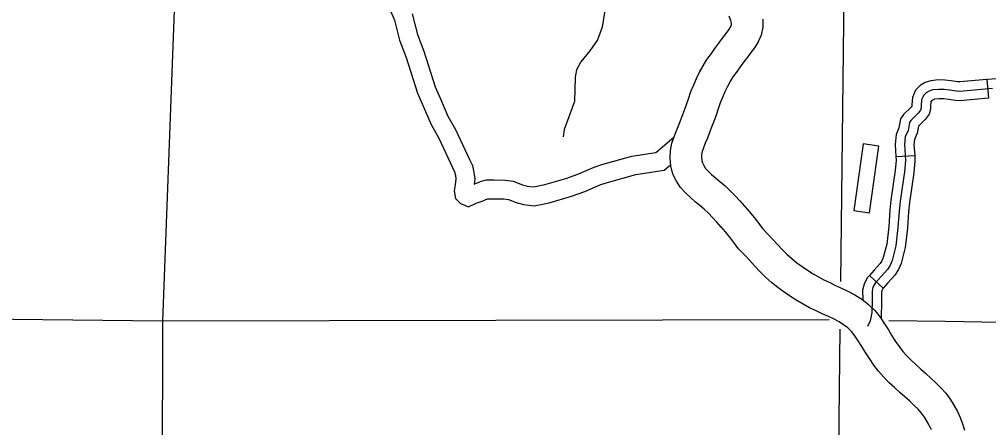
# Model space of a CAD drawing. Extents: x 0 to 3171, y 0 to 2059.
# Drawn here: x 1562.6 to 1691.6, y 750.1 to 804.5 of the extents above; entities that cross this region are included whole.
import ezdxf

# ---------------------------------------------------------------- set-up
doc = ezdxf.new("R2010")
doc.units = 0
for name, color, linetype in [('Level 10', 7, 'Continuous'), ('Level 35', 7, 'Continuous'), ('Level 45', 7, 'Continuous'), ('Level 46', 7, 'Continuous'), ('Level 5', 7, 'Continuous'), ('Level 57', 7, 'Continuous')]:
    doc.layers.add(name, color=color, linetype=linetype)

msp = doc.modelspace()

# ---------------------------------------------------------------- linework, layer by layer
at = {"layer": 'Level 10'}
for p, q in [((1659.16, 779.61), (1659.21, 779.56)), ((1656.02, 776.88), (1656.06, 776.83))]:
    msp.add_line(p, q, dxfattribs=at)
for points in [[(1656.06, 776.83), (1655.47, 777.49), (1654.9, 778.1), (1654.34, 778.66), (1653.77, 779.19), (1653.2, 779.69), (1652.59, 780.18), (1651.95, 780.74), (1651.29, 781.36), (1650.65, 782.1), (1650.11, 782.92), (1649.62, 783.88), (1649.35, 784.95), (1649.24, 785.97), (1649.29, 786.99), (1649.49, 787.97), (1649.78, 788.81), (1650.06, 789.54), (1650.33, 790.19), (1650.58, 790.85), (1650.85, 791.58), (1651.15, 792.36), (1651.43, 793.11), (1651.69, 793.9), (1652.03, 794.86), (1652.4, 795.73), (1652.77, 796.57), (1653.18, 797.42), (1653.64, 798.28), (1654.13, 799.13), (1654.74, 799.92), (1655.2, 800.58), (1655.72, 801.29), (1656.22, 801.96), (1656.69, 802.57), (1657.07, 803.08), (1657.3, 803.43), (1657.39, 803.64), (1657.43, 803.79), (1657.42, 803.96), (1657.34, 804.29), (1657.12, 804.9)], [(1661.58, 804.5), (1661.6, 803.4), (1661.38, 802.36), (1660.99, 801.46), (1660.49, 800.69), (1660, 800.04), (1659.54, 799.44), (1659.07, 798.81), (1658.59, 798.16), (1658.09, 797.45), (1657.59, 796.8), (1657.28, 796.27), (1656.9, 795.54), (1656.55, 794.83), (1656.22, 794.07), (1655.91, 793.34), (1655.63, 792.56), (1655.36, 791.73), (1655.05, 790.89), (1654.76, 790.12), (1654.49, 789.39), (1654.21, 788.66), (1653.93, 787.99), (1653.69, 787.38), (1653.52, 786.87), (1653.44, 786.46), (1653.42, 786.08), (1653.46, 785.69), (1653.54, 785.37), (1653.72, 785.02), (1653.98, 784.62), (1654.31, 784.24), (1654.74, 783.83), (1655.27, 783.38), (1655.89, 782.87), (1656.56, 782.29), (1657.23, 781.66), (1657.9, 781), (1658.54, 780.3), (1659.16, 779.61)], [(1659.21, 779.56), (1659.81, 778.85), (1660.43, 778.1), (1661.07, 777.29), (1661.55, 776.62), (1662.19, 775.97), (1662.88, 775.22), (1663.53, 774.51), (1664.17, 773.83), (1664.8, 773.21), (1665.46, 772.63), (1666.13, 772.08), (1666.84, 771.56), (1667.55, 771.07), (1668.27, 770.62), (1668.99, 770.2), (1669.73, 769.81), (1670.49, 769.43), (1671.26, 769.06), (1672.07, 768.69), (1672.92, 768.3), (1673.85, 767.82), (1674.78, 767.22), (1675.66, 766.52), (1676.48, 765.72), (1677.2, 764.83), (1677.79, 763.95), (1678.3, 763.14), (1678.78, 762.36), (1679.25, 761.62), (1679.72, 760.94), (1680.22, 760.29), (1680.75, 759.69), (1681.32, 759.11), (1681.96, 758.52), (1682.61, 757.92), (1683.27, 757.34), (1683.95, 756.74), (1684.63, 756.11), (1685.3, 755.44), (1685.94, 754.71), (1686.52, 753.94), (1687.03, 753.13), (1687.48, 752.31), (1687.86, 751.48), (1688.18, 750.65), (1688.45, 749.81)], [(1684.02, 749.86), (1683.75, 750.45), (1683.44, 751.01), (1683.1, 751.55), (1682.7, 752.08), (1682.26, 752.59), (1681.74, 753.1), (1681.15, 753.65), (1680.5, 754.22), (1679.82, 754.83), (1679.13, 755.46), (1678.42, 756.12), (1677.7, 756.85), (1677, 757.64), (1676.36, 758.47), (1675.78, 759.32), (1675.25, 760.14), (1674.76, 760.93), (1674.29, 761.69), (1673.84, 762.35), (1673.39, 762.91), (1672.9, 763.4), (1672.35, 763.83), (1671.76, 764.21), (1671.09, 764.55), (1670.33, 764.91), (1669.51, 765.28), (1668.67, 765.68), (1667.82, 766.1), (1666.96, 766.56), (1666.11, 767.06), (1665.26, 767.59), (1664.42, 768.16), (1663.59, 768.78), (1662.76, 769.45), (1661.96, 770.17), (1661.19, 770.91), (1660.48, 771.67), (1659.8, 772.41), (1659.17, 773.11), (1658.36, 773.93), (1657.75, 774.78), (1657.2, 775.47), (1656.61, 776.17), (1656.02, 776.88)]]:
    msp.add_lwpolyline(points, dxfattribs=at)
at = {"layer": 'Level 35'}
msp.add_lwpolyline([(1645.35, 823.54), (1644.72, 820.99), (1643.75, 817.59), (1643.46, 815.03), (1643.55, 812.67), (1643.35, 811.1), (1643.09, 810.23), (1642.49, 809.26), (1641.47, 808.16), (1640.78, 807.11), (1640.21, 803.42), (1639.58, 801.74), (1638.55, 800.25), (1637.38, 798.82), (1636.78, 797.75), (1636.63, 796.78), (1636.51, 793.55), (1635.17, 789.82), (1635.03, 788.85)], dxfattribs=at)
at = {"layer": 'Level 45'}
for p, q in [((1691.42, 796.46), (1691.64, 793.97)), ((1679.3, 786.2), (1681.8, 786.35)), ((1675.77, 770.39), (1677.62, 768.71))]:
    msp.add_line(p, q, dxfattribs=at)
for points in [[(1691.42, 796.46), (1687.79, 796.14), (1687.48, 796.16), (1686.64, 796.3), (1685.81, 796.36), (1684.99, 796.39), (1683.93, 796.29), (1683.2, 796.05), (1682.55, 795.67), (1682.1, 795.2)], [(1700.24, 796.02), (1699.88, 796.01), (1698.79, 796.1), (1698.12, 796.2), (1697.4, 796.36), (1696.42, 796.52), (1694.58, 796.56), (1692.1, 796.52), (1691.42, 796.46)], [(1692.17, 795.27), (1687.8, 794.88), (1687.34, 794.91), (1686.49, 795.05), (1685.74, 795.11), (1685.03, 795.13), (1684.18, 795.06), (1683.72, 794.9), (1683.32, 794.67), (1682.98, 794.32), (1682.89, 794.09), (1682.73, 793.73), (1682.66, 793.01), (1682.65, 792.7), (1682.58, 792.39), (1682.27, 791.97), (1681.28, 790.99), (1681.11, 790.74), (1680.92, 789.66), (1680.55, 788.81), (1680.46, 787.8), (1680.58, 785.7), (1680.44, 784.18), (1679.87, 780.26), (1679.74, 778.96), (1679.58, 776.77), (1679.31, 774.33), (1678.81, 772.38), (1678.55, 771.74), (1678.19, 771.2), (1677.33, 770.25), (1676.53, 769.37), (1676.25, 768.81), (1676.13, 768.31), (1676.15, 767.02), (1676.11, 765.44), (1675.87, 764.34), (1675.52, 763.59)], [(1682.1, 795.21), (1681.92, 795.02), (1681.74, 794.58), (1681.51, 794.05), (1681.41, 793.1), (1681.41, 792.91), (1681.32, 792.79), (1680.31, 791.8), (1679.92, 791.22), (1679.71, 790.02), (1679.32, 789.12), (1679.21, 787.82), (1679.3, 786.2)], [(1684.05, 793.62), (1684.04, 793.61), (1683.96, 793.42), (1683.91, 792.92), (1683.89, 792.53), (1683.74, 791.86), (1683.21, 791.14), (1682.29, 790.24), (1682.13, 789.3), (1681.77, 788.49), (1681.71, 787.79), (1681.8, 786.35)], [(1691.64, 793.97), (1687.82, 793.63), (1687.2, 793.67), (1686.34, 793.81), (1685.67, 793.87), (1685.07, 793.88), (1684.44, 793.83), (1684.24, 793.76), (1684.1, 793.68), (1683.89, 793.46)], [(1679.3, 786.2), (1679.33, 785.72), (1679.2, 784.33), (1678.63, 780.42), (1678.49, 779.07), (1678.39, 777.62)], [(1681.8, 786.35), (1681.84, 785.68), (1681.69, 784.03), (1681.11, 780.11), (1680.98, 778.85), (1680.88, 777.44)], [(1678.39, 777.62), (1678.34, 776.88), (1678.08, 774.56), (1677.62, 772.78), (1677.44, 772.33), (1677.2, 771.97), (1676.4, 771.09), (1675.77, 770.39)], [(1680.88, 777.44), (1680.83, 776.66), (1680.54, 774.11), (1680, 771.99), (1679.66, 771.16), (1679.18, 770.43), (1678.25, 769.41), (1677.62, 768.71)], [(1675.77, 770.39), (1675.49, 770.08), (1675.06, 769.24), (1674.87, 768.44), (1674.89, 767.13)], [(1677.62, 768.71), (1677.57, 768.66), (1677.43, 768.38), (1677.38, 768.17), (1677.4, 767.02), (1677.34, 764.63)]]:
    msp.add_lwpolyline(points, dxfattribs=at)
at = {"layer": 'Level 46'}
for points in [[(1612.04, 805.6), (1612.55, 804.37), (1613.24, 801.7), (1614.11, 799.38), (1615.65, 794.64), (1616.37, 792.92), (1617.43, 790.47), (1618.47, 788.66), (1620.29, 784.75), (1620.57, 784.18), (1620.68, 783.67), (1620.73, 783.24), (1620.64, 782.46), (1620.5, 781.66), (1620.67, 780.64), (1621.37, 779.94), (1622.4, 779.52), (1623.43, 779.99), (1624.25, 780.26), (1624.96, 780.56), (1625.09, 780.6), (1625.8, 780.6), (1627.12, 780.58), (1627.74, 780.51), (1628.78, 780.1), (1629.73, 779.81), (1631.17, 779.65), (1633.17, 780.04), (1636.14, 780.92), (1637.88, 781.54), (1640.04, 782.47), (1640.9, 782.75), (1644.67, 783.82), (1648.44, 784.38), (1649.3, 785.11)], [(1614.93, 805.17), (1615.62, 802.45), (1616.47, 800.21), (1618, 795.5), (1618.67, 793.9), (1619.67, 791.59), (1620.69, 789.81), (1622.55, 785.83), (1622.95, 785.01), (1623.15, 784.08), (1623.25, 783.22), (1623.17, 782.54), (1623.37, 782.6), (1624.13, 782.93), (1624.75, 783.1), (1625.81, 783.1), (1627.29, 783.08), (1628.36, 782.95), (1629.61, 782.46), (1630.23, 782.27), (1631.06, 782.18), (1632.57, 782.47), (1635.36, 783.29), (1636.96, 783.87), (1639.15, 784.81), (1640.17, 785.14), (1644.14, 786.27), (1647.36, 786.75), (1648.82, 787.99), (1649.79, 788.83)]]:
    msp.add_lwpolyline(points, dxfattribs=at)
at = {"layer": 'Level 5'}
for points in [[(1672.77, 852.52), (1672.72, 838.55), (1671.92, 769.6)], [(1584.85, 848.18), (1581.7, 764.3)], [(1581.7, 764.3), (1545.85, 764.7)], [(1581.7, 764.3), (1581.64, 743.38)], [(1670.4, 764.47), (1581.7, 764.3)], [(1759.19, 762.92), (1685.88, 764.26), (1678.37, 764.37)], [(1671.85, 763.24), (1671.54, 734.94)]]:
    msp.add_lwpolyline(points, dxfattribs=at)
at = {"layer": 'Level 57'}
for p, q in [((1674.96, 787.89), (1673.72, 779.02)), ((1677.03, 787.6), (1674.96, 787.89)), ((1675.78, 778.73), (1677.03, 787.6)), ((1673.72, 779.02), (1675.78, 778.73))]:
    msp.add_line(p, q, dxfattribs=at)

doc.saveas('drawing.dxf')
